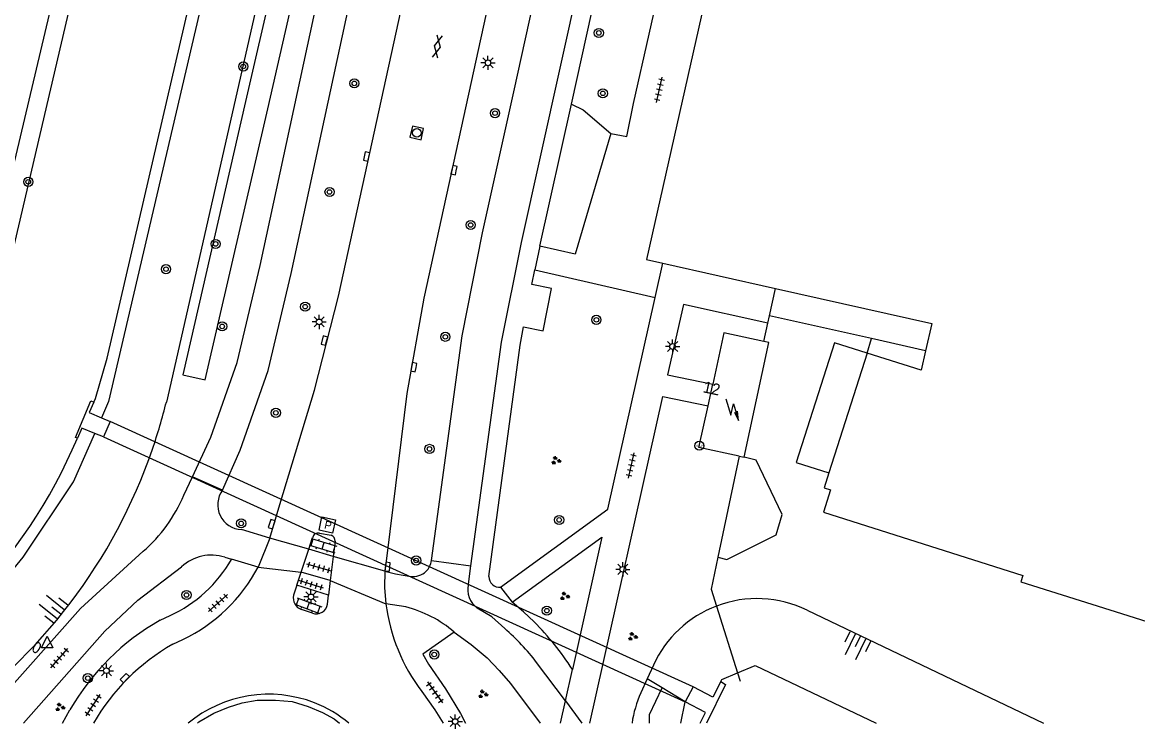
# Model space of a CAD drawing. Extents: x 128000 to 131008, y 398996 to 402500.
# Drawn here: x 128490.8 to 128588.3, y 398999.5 to 399061.3 of the extents above; entities that cross this region are included whole.
import ezdxf

# ---------------------------------------------------------------- set-up
doc = ezdxf.new("R2010")
doc.units = 0
for name, color, linetype in [('gg-afsc-hekwerk', 7, 'Continuous'), ('gg-anno-huisnummerreeks BGT', 7, 'Continuous'), ('gg-bbg-hoofdgebouw', 7, 'Continuous'), ('gg-bbg-luifel en loopbrug', 7, 'Continuous'), ('gg-knt-BGT kruinlijn', 7, 'Continuous'), ('gg-knt-verharding', 7, 'Continuous'), ('gg-knt-verharding nz', 7, 'Continuous'), ('gg-kntw-beschoeiing', 7, 'Continuous'), ('gg-kwrk-duiker nz vlak', 7, 'Continuous'), ('gg-kwrk-uitstroombak niveau min 01', 7, 'Continuous'), ('gt-grn-groengrens', 7, 'Continuous'), ('gt-grn-weggrens', 7, 'Continuous'), ('gt-symb-boom', 7, 'Continuous'), ('gt-symb-brandkraan', 7, 'Continuous'), ('gt-symb-brandput', 7, 'Continuous'), ('gt-symb-gesloten verharding', 7, 'Continuous'), ('gt-symb-groenvak', 7, 'Continuous'), ('gt-symb-hoogtemerk', 7, 'Continuous'), ('gt-symb-klinker verharding', 7, 'Continuous'), ('gt-symb-kolk', 7, 'Continuous'), ('gt-symb-lichtmast', 7, 'Continuous'), ('gt-symb-rioolschacht', 7, 'Continuous'), ('gt-symb-talud symbool', 7, 'Continuous'), ('gt-symb-tegel verharding', 7, 'Continuous'), ('gt-symb-trafo symbool', 7, 'Continuous'), ('gt-symb-waterafsluiter', 7, 'Continuous')]:
    doc.layers.add(name, color=color, linetype=linetype)

# ---------------------------------------------------------------- blocks, each defined once
blk = doc.blocks.new('gt0-TALUD_1')
at = {"layer": 'gt-symb-talud symbool'}
for p, q in [((-1, -1), (-1, 0)), ((-0.5, -2), (-0.5, 0)), ((0.5, -2), (0.5, 0)), ((1, -1), (1, 0)), ((0, -1), (0, 0))]:
    blk.add_line(p, q, dxfattribs=at)
blk = doc.blocks.new('gt0-HMERK')
at = {"layer": 'gt-symb-hoogtemerk'}
blk.add_circle((0, 0), 0.4, dxfattribs=at)
blk.add_text('N.A.P', height=0.2, dxfattribs=at).set_placement((-0.354, -0.1))
blk = doc.blocks.new('gt0-HSP')
at = {"layer": 'gt-symb-trafo symbool'}
for points in [[(0.771, 0.746), (-0.529, -0.004), (0.471, -0.004), (-0.829, -0.754)], [(-0.217, -0.24), (-0.829, -0.754), (-0.077, -0.48)]]:
    blk.add_lwpolyline(points, dxfattribs=at)
blk = doc.blocks.new('gt0-BOOM')
at = {"layer": 'gt-symb-boom'}
for radius in [0.4, 0.2]:
    blk.add_circle((0, 0), radius, dxfattribs=at)
blk = doc.blocks.new('gt0-GRVAK')
at = {"layer": 'gt-symb-groenvak'}
for p, q in [((-0.11, 0.189), (-0.228, 0.24)), ((-0.182, 0.153), (0.088, 0.153)), ((-0.091, 0.211), (-0.156, 0.322)), ((-0.047, 0.214), (-0.047, 0.393)), ((-0.004, 0.211), (0.061, 0.322)), ((0.015, 0.189), (0.133, 0.24)), ((0.262, -0.052), (0.197, 0.059)), ((0.305, -0.049), (0.305, 0.13)), ((0.349, -0.052), (0.414, 0.059)), ((-0.245, -0.228), (-0.363, -0.177)), ((-0.318, -0.264), (-0.047, -0.264)), ((-0.226, -0.206), (-0.291, -0.095)), ((-0.183, -0.203), (-0.183, -0.024)), ((-0.139, -0.206), (-0.074, -0.095)), ((-0.12, -0.228), (-0.002, -0.177)), ((0.243, -0.074), (0.125, -0.023)), ((0.17, -0.11), (0.441, -0.11)), ((0.368, -0.074), (0.486, -0.023))]:
    blk.add_line(p, q, dxfattribs=at)
blk = doc.blocks.new('gt0-LMAST')
at = {"layer": 'gt-symb-lichtmast'}
for p, q in [((-0.182, 0.173), (-0.447, 0.438)), ((-0.005, 0.246), (-0.005, 0.621)), ((0.172, 0.173), (0.437, 0.438)), ((-0.255, -0.004), (-0.63, -0.004)), ((-0.182, -0.181), (-0.447, -0.446)), ((-0.005, -0.254), (-0.005, -0.629)), ((0.437, -0.446), (0.172, -0.181)), ((0.245, -0.004), (0.62, -0.004))]:
    blk.add_line(p, q, dxfattribs=at)
blk.add_circle((-0.005, -0.004), 0.25, dxfattribs=at)
blk = doc.blocks.new('gt0-TEG1')
at = {"layer": 'gt-symb-tegel verharding'}
for p, q in [((-1.125, 0), (1.125, 0)), ((-0.9, -0.25), (-0.9, 0.25)), ((-0.45, -0.25), (-0.45, 0.25)), ((0, -0.25), (0, 0.25)), ((0.45, -0.25), (0.45, 0.25)), ((0.9, -0.25), (0.9, 0.25))]:
    blk.add_line(p, q, dxfattribs=at)
blk = doc.blocks.new('gt0-KOLK')
at = {"layer": 'gt-symb-kolk'}
blk.add_lwpolyline([(0, 0), (0.375, 0), (0.375, 0.4), (-0.375, 0.4), (-0.375, 0), (0, 0)], dxfattribs=at)
blk = doc.blocks.new('gt0-KL1')
at = {"layer": 'gt-symb-klinker verharding'}
for p, q in [((-1.15, 0.3), (1.15, 0.3)), ((-1, -0.3), (-1, 0.3)), ((-0.5, 0.3), (-0.5, 0.45)), ((0, -0.3), (0, 0.3)), ((0.5, 0.3), (0.5, 0.45)), ((1, -0.3), (1, 0.3)), ((-1.15, -0.3), (1.15, -0.3)), ((-0.5, -0.45), (-0.5, -0.3)), ((0.5, -0.45), (0.5, -0.3))]:
    blk.add_line(p, q, dxfattribs=at)
blk = doc.blocks.new('gt0-BPUT')
at = {"layer": 'gt-symb-brandput'}
blk.add_lwpolyline([(-0.599, -0.599), (-0.599, 0.601), (0.601, 0.601), (0.601, -0.599)], close=True, dxfattribs=at)
blk.add_text('P', height=0.7, dxfattribs=at).set_placement((-0.233, -0.35))
blk = doc.blocks.new('gt0-BR')
at = {"layer": 'gt-symb-brandkraan'}
for centre, radius, start, end in [((-0.244, 0), 0.206, 107.56694, 252.43307), ((0.599, -2.664), 3, 106.89205, 107.56694), ((0, -0.691), 0.938, 73.10799, 106.89205), ((-0.599, -2.664), 3, 72.43309, 73.10799), ((0.244, 0), 0.206, 287.56695, 72.43309), ((0.599, 2.664), 3, 252.43307, 253.10797), ((0, 0.691), 0.938, 253.10797, 286.89206), ((-0.599, 2.664), 3, 286.89206, 287.56695)]:
    blk.add_arc(centre, radius, start, end, dxfattribs=at)
blk = doc.blocks.new('gt0-WAFSL')
at = {"layer": 'gt-symb-waterafsluiter'}
for p, q in [((-0.5, -0.333), (0, 0.667)), ((0, 0.667), (0.5, -0.333)), ((0.5, -0.333), (-0.5, -0.333))]:
    blk.add_line(p, q, dxfattribs=at)
blk = doc.blocks.new('gt0-RS')
at = {"layer": 'gt-symb-rioolschacht'}
blk.add_lwpolyline([(-0.5, -0.5), (0.5, -0.5), (0.5, 0.5), (-0.5, 0.5)], close=True, dxfattribs=at)
blk.add_circle((0, 0), 0.375, dxfattribs=at)
blk = doc.blocks.new('gt0-GESVH1')
at = {"layer": 'gt-symb-gesloten verharding'}
for p, q in [((-0.992, -0.261), (0.008, 0.239)), ((0.008, -0.261), (-0.992, 0.239)), ((0.008, 0.239), (1.008, -0.261)), ((1.008, 0.239), (0.008, -0.261))]:
    blk.add_line(p, q, dxfattribs=at)

msp = doc.modelspace()

# ---------------------------------------------------------------- linework, layer by layer
at = {"layer": 'gg-afsc-hekwerk'}
for p, q in [((128556.1, 399035.633), (128556.625, 399038.037)), ((128555.61, 399033.393), (128555.961, 399034.998)), ((128555.961, 399034.998), (128556.1, 399035.633)), ((128553.45, 399023.354), (128551.59, 399014.52)), ((128551.47, 399010.256), (128553.311, 399004.416)), ((128553.311, 399004.416), (128553.54, 399003.691))]:
    msp.add_line(p, q, dxfattribs=at)
msp.add_lwpolyline([(128551.59, 399014.52), (128551.004, 399011.735), (128551.47, 399010.256)], dxfattribs=at)
at = {"layer": 'gg-bbg-hoofdgebouw'}
for p, q in [((128546.771, 399040.249), (128556.625, 399038.037)), ((128564.635, 399032.378), (128561.3, 399021.896)), ((128550.727, 399027.762), (128551.142, 399029.662)), ((128553.45, 399023.354), (128553.88, 399023.261))]:
    msp.add_line(p, q, dxfattribs=at)
for points in [[(128552.31, 399071.541), (128545.333, 399040.572), (128546.771, 399040.249)], [(128556.625, 399038.037), (128570.295, 399034.968), (128569.751, 399032.588)], [(128555.61, 399033.393), (128552.122, 399034.155), (128551.142, 399029.662)], [(128553.88, 399023.261), (128555.45, 399030.581), (128556.04, 399033.299), (128555.61, 399033.393)], [(128569.751, 399032.588), (128569.363, 399030.89), (128564.635, 399032.378)], [(128553.45, 399023.354), (128549.93, 399024.111), (128550.727, 399027.762)], [(128561.3, 399021.896), (128560.884, 399020.588), (128561.45, 399020.423), (128560.837, 399018.465), (128578.264, 399012.911), (128578.094, 399012.378), (128586.899, 399009.592)], [(128586.899, 399009.592), (128599.968, 399005.457), (128600.036, 399005.676)]]:
    msp.add_lwpolyline(points, dxfattribs=at)
at = {"layer": 'gg-bbg-luifel en loopbrug'}
msp.add_lwpolyline([(128564.635, 399032.378), (128561.776, 399033.288), (128558.441, 399022.805), (128561.3, 399021.896)], dxfattribs=at)
at = {"layer": 'gg-knt-BGT kruinlijn'}
for p, q in [((128523.217, 399115.253), (128503.356, 399028.099)), ((128559.39, 399009.891), (128580.069, 399000)), ((128545.95, 399005.085), (128545.4, 399003.873)), ((128545.4, 399003.873), (128544.85, 399002.661))]:
    msp.add_line(p, q, dxfattribs=at)
for centre, radius, start, end in [((128457.09, 399039.481), 47.645, 341.00459, 346.17874), ((128456.755, 399039.583), 47.996, 304.43949, 341.01962), ((128555.009, 399000.941), 9.965, 63.91911, 110.80357), ((128555.014, 399000.941), 9.966, 110.83006, 155.43051), ((128553.53, 398998.715), 9.535, 155.55011, 172.25221)]:
    msp.add_arc(centre, radius, start, end, dxfattribs=at)
at = {"layer": 'gg-knt-verharding'}
for p, q in [((128536.026, 399041.716), (128538.777, 399054.142)), ((128546.104, 399037.254), (128546.771, 399040.249)), ((128535.579, 399039.657), (128546.104, 399037.254)), ((128565.02, 399033.643), (128556.1, 399035.633)), ((128564.635, 399032.378), (128565.02, 399033.643)), ((128569.751, 399032.588), (128565.02, 399033.643)), ((128504.887, 399019.948), (128505.633, 399021.562)), ((128512.41, 399016.2), (128513.291, 399019.13)), ((128512.41, 399016.2), (128509.94, 399016.941)), ((128516.754, 399016.618), (128517.763, 399016.443)), ((128512.41, 399016.2), (128511.382, 399013.661)), ((128515.805, 399015.219), (128516.149, 399016.249)), ((128518.122, 399015.913), (128517.95, 399014.596)), ((128508.459, 399014.516), (128509.063, 399014.339)), ((128515.144, 399013.224), (128515.805, 399015.219)), ((128517.95, 399014.596), (128515.805, 399015.219)), ((128517.95, 399014.596), (128517.691, 399012.484)), ((128522.653, 399014.887), (128522.457, 399013.3)), ((128511.382, 399013.661), (128509.063, 399014.339)), ((128529.765, 399012.175), (128529.982, 399013.759)), ((128514.761, 399012.069), (128515.144, 399013.224)), ((128517.691, 399012.484), (128517.533, 399011.199)), ((128514.761, 399012.069), (128514.484, 399011.206)), ((128517.533, 399011.199), (128514.761, 399012.069)), ((128517.444, 399010.417), (128517.533, 399011.199)), ((128516.141, 399009.63), (128515.186, 399009.949)), ((128524.291, 399010.172), (128522.559, 399010.456)), ((128502.829, 399009.009), (128503.682, 399009.421)), ((128503.908, 399006.909), (128504.8, 399007.34)), ((128538.249, 399001.971), (128535.738, 399005.314)), ((128494.262, 399000), (128494.926, 399001.167))]:
    msp.add_line(p, q, dxfattribs=at)
for points in [[(128505.633, 399021.562), (128507.235, 399025.029), (128509.537, 399031.569), (128511.564, 399040.049), (128517.136, 399065.87), (128526.129, 399107.051)], [(128513.291, 399019.13), (128516.3, 399029.14), (128518.41, 399037.36), (128533.712, 399107.336)], [(128508.272, 399020.398), (128509.813, 399023.893), (128512.246, 399030.842), (128514.258, 399039.337), (128519.862, 399065.301), (128528.889, 399106.448)], [(128529.982, 399013.759), (128532.668, 399033.322), (128534.423, 399042.039), (128541.224, 399072.831), (128547.75, 399102.758)], [(128526.547, 399014.225), (128529.214, 399033.884), (128531.017, 399042.904), (128533.744, 399055.215), (128537.836, 399073.796), (128543.995, 399101.941)], [(128542.223, 399051.598), (128543.631, 399051.315), (128544.21, 399054.206), (128548.317, 399072.436), (128551.081, 399084.333), (128551.52, 399084.231), (128554.342, 399096.699)], [(128538.681, 399095.681), (128525.86, 399037.191), (128524.38, 399028.841), (128522.653, 399014.887)], [(128538.777, 399054.142), (128542.834, 399072.534), (128543.458, 399075.394)], [(128542.223, 399051.598), (128539.097, 399041.041), (128536.026, 399041.716)], [(128531.564, 399012.84), (128534.286, 399033.057), (128534.584, 399034.68), (128536.307, 399034.324), (128537.027, 399038.033), (128535.308, 399038.371), (128535.579, 399039.657)], [(128532.583, 399011.89), (128541.978, 399018.719), (128546.104, 399037.254)], [(128555.961, 399034.998), (128548.567, 399036.64), (128547.193, 399030.486), (128551.142, 399029.662)], [(128540.387, 399000), (128546.769, 399028.587), (128550.727, 399027.762)], [(128533.6, 399010.595), (128541.436, 399016.285), (128538.86, 399004.715)], [(128486.651, 399000), (128488.439, 399001.723), (128495.84, 399010.045), (128501.328, 399015.041)], [(128490.849, 399000), (128497.971, 399008.063), (128500.859, 399010.778), (128504.693, 399013.691)], [(128522.457, 399013.3), (128522.445, 399011.876), (128522.559, 399010.456)], [(128522.457, 399013.3), (128523.381, 399013.057), (128524.727, 399012.837)], [(128535.514, 399008.868), (128534.579, 399009.756), (128533.6, 399010.595)], [(128532.948, 399008.282), (128531.815, 399009.299), (128530.551, 399010.067)], [(128528.522, 399007.981), (128525.788, 399006.037), (128526.27, 399005.163), (128527.764, 399003.011), (128529.083, 399000.862), (128529.519, 399000)], [(128528.522, 399007.981), (128530.002, 399006.891), (128531.409, 399005.71), (128532.472, 399004.628), (128533.445, 399003.464), (128536.033, 399000)], [(128525.688, 399002.782), (128526.849, 399001.164), (128527.549, 399000)]]:
    msp.add_lwpolyline(points, dxfattribs=at)
for centre, radius, start, end in [((128510.021, 399019.111), 2.172, 143.65472, 267.85983), ((128492.456, 399025.22), 13.503, 311.07558, 337.01839), ((128516.633, 399016.136), 0.497, 75.94262, 166.81686), ((128517.594, 399015.942), 0.529, 356.90109, 71.32308), ((128507.274, 399010.915), 3.79, 71.78859, 132.92407), ((128498.614, 399020.369), 12.065, 294.84113, 330.01077), ((128498.615, 399020.368), 14.421, 295.39634, 332.28603), ((128524.922, 399014.474), 1.644, 314.0061, 351.30416), ((128524.916, 399014.477), 1.651, 263.43421, 314.0773), ((128532.524, 399012.848), 0.96, 180.46324, 273.55077), ((128531.738, 399011.71), 2.027, 166.73672, 234.16075), ((128515.505, 399010.951), 1.052, 165.9946, 252.36972), ((128516.475, 399010.549), 0.978, 250.00149, 352.26169), ((128538.409, 399012.444), 15.974, 187.14844, 217.21698), ((128521.791, 399000.164), 10.315, 49.26978, 75.97596), ((128512.947, 398990.909), 20.736, 119.20518, 150.35086), ((128517.826, 398991.192), 25.006, 32.73622, 44.97936), ((128519.946, 398993.264), 19.865, 37.34446, 49.11424), ((128513.292, 398990.565), 18.847, 119.86068, 149.95717), ((128512.307, 398991.497), 11.044, 68.74779, 129.65351), ((128512.271, 398991.553), 11.005, 50.13561, 68.46934)]:
    msp.add_arc(centre, radius, start, end, dxfattribs=at)
at = {"layer": 'gg-knt-verharding nz'}
msp.add_line((128517.691, 399012.484), (128515.144, 399013.224), dxfattribs=at)
msp.add_lwpolyline([(128506.065, 399000), (128506.193, 399000.111), (128507.52, 399000.897), (128508.792, 399001.411), (128509.984, 399001.79), (128511.283, 399002.007), (128512.908, 399002.007), (128514.37, 399001.899), (128515.751, 399001.465), (128517.023, 399000.951), (128518.025, 399000.382), (128518.488, 399000)], dxfattribs=at)
at = {"layer": 'gg-kntw-beschoeiing'}
msp.add_line((128487.96, 399032.89), (128509.554, 399125.211), dxfattribs=at)
for points in [[(128497.01, 399028.092), (128497.15, 399028.4), (128498.19, 399031.93), (128541.39, 399218.15), (128539.26, 399220.85), (128538.653, 399220.999)], [(128553.311, 399004.416), (128554.86, 399005.061), (128565.436, 399000)], [(128551.833, 399003.647), (128551.93, 399003.841), (128553.311, 399004.416)]]:
    msp.add_lwpolyline(points, dxfattribs=at)
msp.add_arc((128453.005, 399042.914), 46.213, 293.67315, 337.09238, dxfattribs=at)
at = {"layer": 'gg-kwrk-duiker nz vlak'}
for p, q in [((128549.43, 399003.181), (128498.44, 399026.39)), ((128497.85, 399025.04), (128548.72, 399001.861))]:
    msp.add_line(p, q, dxfattribs=at)
at = {"layer": 'gg-kwrk-uitstroombak niveau min 01'}
for p, q in [((128497.687, 399026.712), (128498.44, 399026.39)), ((128498.44, 399026.39), (128497.85, 399025.04)), ((128497.85, 399025.04), (128497.094, 399025.351)), ((128549.43, 399003.181), (128548.72, 399001.861))]:
    msp.add_line(p, q, dxfattribs=at)
for points in [[(128495.573, 399024.926), (128495.396, 399025.006), (128496.759, 399028.206), (128497.01, 399028.092)], [(128497.01, 399028.092), (128496.596, 399027.179), (128497.687, 399026.712)], [(128497.094, 399025.351), (128495.975, 399025.811), (128495.573, 399024.926)], [(128551.833, 399003.647), (128551.151, 399002.27), (128549.43, 399003.181)], [(128551.833, 399003.647), (128552.259, 399003.391), (128550.582, 399000)], [(128550.027, 399000), (128550.498, 399000.951), (128548.72, 399001.861)]]:
    msp.add_lwpolyline(points, dxfattribs=at)
at = {"layer": 'gt-grn-groengrens'}
for p, q in [((128546.704, 399003.113), (128545.4, 399003.873)), ((128548.72, 399001.861), (128546.704, 399003.113)), ((128548.361, 399000), (128548.72, 399001.861))]:
    msp.add_line(p, q, dxfattribs=at)
for points in [[(128537.959, 399222.394), (128540.006, 399221.839), (128542.672, 399218.865), (128539.803, 399206.291), (128515.719, 399102.737), (128498.309, 399028.139), (128497.687, 399026.712)], [(128438.246, 399000), (128470.346, 399012.624), (128474.315, 399015.33), (128478.374, 399019.209), (128481.892, 399023.99), (128484.869, 399028.951), (128486.493, 399033.732), (128488.141, 399041.047), (128508.138, 399125.551)], [(128524.275, 399114.985), (128510.279, 399054.389), (128504.805, 399030.466)], [(128504.805, 399030.466), (128506.743, 399030.051), (128512.236, 399053.737), (128526.095, 399114.524)], [(128538.777, 399054.142), (128539.81, 399053.656), (128542.223, 399051.598)], [(128472.695, 399000), (128474.586, 399000.717), (128478.555, 399003.243), (128483.245, 399006.49), (128487.395, 399010.369), (128490.822, 399014.518), (128495.242, 399021.103), (128497.094, 399025.351)], [(128551.59, 399014.52), (128552.381, 399014.322), (128556.688, 399016.468), (128557.22, 399018.272), (128554.923, 399023.019), (128553.88, 399023.261)], [(128545.607, 399000), (128545.594, 399000.777), (128546.704, 399003.113)]]:
    msp.add_lwpolyline(points, dxfattribs=at)
at = {"layer": 'gt-grn-weggrens'}
for p, q in [((128536.026, 399041.716), (128535.579, 399039.657)), ((128508.272, 399020.398), (128505.633, 399021.562)), ((128515.805, 399015.219), (128512.41, 399016.2)), ((128522.457, 399013.3), (128517.95, 399014.596)), ((128511.382, 399013.661), (128515.144, 399013.224)), ((128526.547, 399014.225), (128529.982, 399013.759)), ((128517.691, 399012.484), (128522.559, 399010.456)), ((128532.583, 399011.89), (128533.6, 399010.595)), ((128538.249, 399001.971), (128538.86, 399004.715)), ((128537.81, 399000), (128538.249, 399001.971)), ((128538.249, 399001.971), (128539.698, 399000))]:
    msp.add_line(p, q, dxfattribs=at)

# ---------------------------------------------------------------- block references
at = {"layer": 'gt-symb-boom'}
for p in [(128541.175, 399060.381), (128510.081, 399057.446), (128519.791, 399055.966), (128541.527, 399055.096), (128532.104, 399053.361), (128491.281, 399047.359), (128517.628, 399046.471), (128529.97, 399043.583), (128507.668, 399041.925), (128503.322, 399039.718), (128515.495, 399036.435), (128508.237, 399034.712), (128540.966, 399035.289), (128527.751, 399033.804), (128512.931, 399027.149), (128526.366, 399023.998), (128509.896, 399017.482), (128537.706, 399017.783), (128525.205, 399014.24), (128505.114, 399011.22), (128536.627, 399009.85), (128526.783, 399006.016), (128496.485, 399003.942)]:
    msp.add_blockref('gt0-BOOM', p, dxfattribs=at)
at = {"layer": 'gt-symb-brandkraan', "rotation": 59.07554098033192}
msp.add_blockref('gt0-BR', (128492.02, 399006.612), dxfattribs=at)
at = {"layer": 'gt-symb-brandput', "rotation": -12.298855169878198}
msp.add_blockref('gt0-BPUT', (128517.421, 399017.336), dxfattribs=at)
at = {"layer": 'gt-symb-gesloten verharding', "rotation": 77.64517308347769}
msp.add_blockref('gt0-GESVH1', (128527.041, 399059.187), dxfattribs=at)
at = {"layer": 'gt-symb-groenvak'}
for p in [(128537.422, 399022.98), (128538.185, 399011.11), (128544.126, 399007.579), (128531.033, 399002.55), (128494.043, 399001.399)]:
    msp.add_blockref('gt0-GRVAK', p, dxfattribs=at)
at = {"layer": 'gt-symb-hoogtemerk'}
msp.add_blockref('gt0-HMERK', (128549.966, 399024.277), dxfattribs=at)
at = {"layer": 'gt-symb-klinker verharding'}
for p, rotation in [((128517.07, 399015.533), -17.347184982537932), ((128515.777, 399010.3), -20.556045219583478)]:
    msp.add_blockref('gt0-KL1', p, dxfattribs=dict(at, rotation=rotation))
at = {"layer": 'gt-symb-kolk'}
for p, rotation in [((128521.059, 399049.519), 77.11702052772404), ((128528.709, 399048.328), 77.88123966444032), ((128517.373, 399033.421), 75.64421500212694), ((128525.189, 399031.111), 79.80279442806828), ((128512.758, 399017.359), 73.25978880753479), ((128522.899, 399013.664), 83.68511557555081), ((128499.872, 399003.814), 45.32415936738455)]:
    msp.add_blockref('gt0-KOLK', p, dxfattribs=dict(at, rotation=rotation))
at = {"layer": 'gt-symb-lichtmast'}
for p in [(128531.489, 399057.771), (128516.726, 399035.106), (128547.635, 399032.959), (128543.279, 399013.467), (128516.009, 399011.055), (128498.121, 399004.602), (128528.621, 399000.154)]:
    msp.add_blockref('gt0-LMAST', p, dxfattribs=at)
at = {"layer": 'gt-symb-rioolschacht', "rotation": 77.64517308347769}
msp.add_blockref('gt0-RS', (128525.251, 399051.638), dxfattribs=at)
at = {"layer": 'gt-symb-talud symbool'}
for p, xscale, yscale, rotation in [((128494.123, 399009.569), 1.0001484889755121, 1.0001484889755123, -128.38245733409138), ((128564.064, 399007.606), 1.0001139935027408, 1.000113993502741, -25.591424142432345)]:
    msp.add_blockref('gt0-TALUD_1', p, dxfattribs=dict(at, xscale=xscale, yscale=yscale, rotation=rotation))
at = {"layer": 'gt-symb-tegel verharding'}
for p, rotation in [((128546.469, 399055.405), 77.64517308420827), ((128544.015, 399022.546), 77.46497664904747), ((128516.694, 399013.641), -16.13420459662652), ((128516.014, 399012.145), 162.3076991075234), ((128507.871, 399010.52), 41.67635773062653), ((128494.001, 399005.699), 48.32364226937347), ((128526.84, 399002.7), -54.035843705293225), ((128496.953, 399001.582), 56.500599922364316)]:
    msp.add_blockref('gt0-TEG1', p, dxfattribs=dict(at, rotation=rotation))
at = {"layer": 'gt-symb-trafo symbool', "rotation": 77.4649766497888}
msp.add_blockref('gt0-HSP', (128552.84, 399027.469), dxfattribs=at)
at = {"layer": 'gt-symb-waterafsluiter'}
msp.add_blockref('gt0-WAFSL', (128492.925, 399006.942), dxfattribs=at)

# ---------------------------------------------------------------- texts
at = {"layer": 'gg-anno-huisnummerreeks BGT'}
msp.add_text('12', height=1, rotation=347.9, dxfattribs=at).set_placement((128550.217, 399028.963))

doc.saveas('drawing.dxf')
